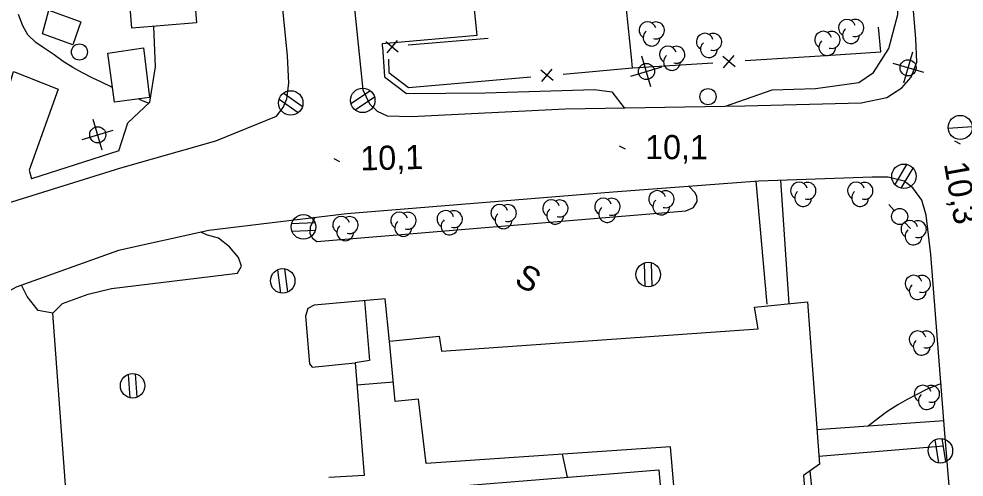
# Model space of a CAD drawing. Extents: x 219136 to 222520, y 5421589 to 5424530.
# Drawn here: x 221042.7 to 221160.1, y 5423443.6 to 5423500.4 of the extents above; entities that cross this region are included whole.
import ezdxf

# ---------------------------------------------------------------- set-up
doc = ezdxf.new("R2010")
doc.units = 0
for name, color, linetype in [('Level 1', 7, 'Continuous'), ('Level 19', 7, 'Continuous'), ('Level 21', 7, 'Continuous'), ('Level 22', 7, 'Continuous'), ('Level 3', 7, 'Continuous'), ('Level 31', 7, 'Continuous'), ('Level 36', 7, 'Continuous'), ('Level 37', 7, 'Continuous'), ('Level 44', 7, 'Continuous'), ('Level 52', 7, 'Continuous')]:
    doc.layers.add(name, color=color, linetype=linetype)

msp = doc.modelspace()

# ---------------------------------------------------------------- linework, layer by layer
at = {"layer": 'Level 1'}
for points in [[(221054.33, 5423491.93), (221054.28, 5423491.96), (221052.98, 5423492.57), (221051.82, 5423493.13), (221050.6, 5423493.75), (221049.41, 5423494.38), (221048.21, 5423495.16), (221047.12, 5423495.97), (221045.87, 5423496.81), (221044.82, 5423497.51), (221043.83, 5423498.43), (221043.2, 5423499.55), (221042.66, 5423500.99)], [(221058.81, 5423489.96), (221058.15, 5423490.24), (221057.51, 5423490.49)], [(221157.2, 5423455.15), (221156.82, 5423455.04), (221155.46, 5423454.51), (221154.12, 5423453.8), (221153.01, 5423453.2), (221151.83, 5423452.55), (221150.48, 5423451.66), (221149.45, 5423450.88), (221148.17, 5423449.91)]]:
    msp.add_lwpolyline(points, dxfattribs=at)
at = {"layer": 'Level 19'}
for points in [[(221087.88, 5423496.96), (221087.85, 5423497.37), (221099.62, 5423498.42), (221099.11, 5423503.2)], [(221055.14, 5423484.05), (221056.25, 5423487.53), (221058.97, 5423490.11), (221059.69, 5423494.46), (221059.49, 5423499.49)], [(221036.92, 5423480.31), (221037.98, 5423481.25), (221038.93, 5423483.64), (221042.05, 5423493.9), (221047.61, 5423491.69), (221043.99, 5423481.65), (221044.3, 5423480.59)]]:
    msp.add_lwpolyline(points, dxfattribs=at)
at = {"layer": 'Level 21'}
for points in [[(221041.2, 5423477.51), (221055.38, 5423481.94), (221067.19, 5423485.29), (221074.71, 5423488.35), (221075.52, 5423489.44), (221075.97, 5423490.49), (221076.22, 5423492.45), (221076.06, 5423495.83), (221073.75, 5423519.18), (221072.38, 5423525.17), (221071.35, 5423528.19), (221070.11, 5423531), (221067.32, 5423535.7), (221064.52, 5423539), (221060.51, 5423542.52), (221056.04, 5423545.46), (221043.09, 5423552.36)], [(221083.94, 5423506.16), (221085.42, 5423491.61), (221086.26, 5423489.88), (221087.19, 5423489), (221088.43, 5423488.39), (221091.47, 5423488.3), (221110.56, 5423489.27), (221132.84, 5423489.64), (221147.3, 5423490), (221150.47, 5423490.67), (221152.32, 5423491.89), (221153.5, 5423493.21), (221154.21, 5423495.04), (221154.06, 5423497.96), (221152.18, 5423520.85)], [(221130.46, 5423489.6), (221136.22, 5423491.63), (221141.63, 5423491.79), (221147, 5423492.54), (221148.82, 5423493.78), (221150.7, 5423496.75), (221151.84, 5423500.96), (221152.09, 5423506.9), (221151.3, 5423513.68)], [(221087.88, 5423496.96), (221088.1, 5423493.25), (221090.86, 5423491.18), (221100.62, 5423491.24), (221114.17, 5423491.68), (221116.35, 5423491.38), (221117.85, 5423489.39)], [(221055.14, 5423484.05), (221044.3, 5423480.59)], [(221158.68, 5423436.99), (221157.64, 5423449.54), (221155.95, 5423471.2), (221155.36, 5423476.06), (221154.82, 5423477.93), (221153.7, 5423479.48), (221152.63, 5423480.28), (221150.64, 5423480.78), (221148.64, 5423480.81), (221134.6, 5423480.31), (221116.49, 5423478.92), (221083.43, 5423476.23), (221077.6, 5423475.52), (221066.29, 5423474.17), (221055.07, 5423471.69), (221042.38, 5423467.14), (221032.67, 5423461.66), (221024.35, 5423455.47), (221016.21, 5423447.95), (221007.48, 5423436.97)]]:
    msp.add_lwpolyline(points, dxfattribs=at)
at = {"layer": 'Level 22'}
for points in [[(221137.26, 5423480.4), (221138.31, 5423465.08)], [(221085.63, 5423465.48), (221086.23, 5423458.03), (221084.48, 5423457.75)], [(221084.69, 5423455.02), (221089.21, 5423455.42)], [(221157.56, 5423450.58), (221141.8, 5423449.46)], [(221110.84, 5423443.58), (221110.22, 5423446.42)]]:
    msp.add_lwpolyline(points, dxfattribs=at)
at = {"layer": 'Level 3'}
for p, q in [((221117.26, 5423484.69), (221117.97, 5423484.31)), ((221158.86, 5423485.29), (221159.57, 5423484.91)), ((221081.81, 5423483.11), (221082.51, 5423482.73))]:
    msp.add_line(p, q, dxfattribs=at)
at = {"layer": 'Level 31'}
for points in [[(221063.9, 5423510.82), (221064.79, 5423499.93), (221056.76, 5423499.27), (221055.86, 5423510.16)], [(221046.44, 5423501.5), (221050.43, 5423500.06), (221049.44, 5423497.19), (221045.66, 5423498.59)], [(221058.2, 5423496.83), (221058.95, 5423490.68), (221054.58, 5423490.11), (221053.77, 5423496.17)], [(221127.15, 5423406.28), (221123.63, 5423447.33), (221093.29, 5423445.27), (221092.34, 5423453.24), (221089.44, 5423452.95), (221088.75, 5423460.44), (221094.88, 5423461.08), (221095.19, 5423459.2), (221134.48, 5423461.99), (221134.04, 5423464.66), (221140.61, 5423465.31), (221142.12, 5423445.17), (221140.13, 5423443.77), (221143, 5423407.44)]]:
    msp.add_lwpolyline(points, close=True, dxfattribs=at)
at = {"layer": 'Level 36'}
for p, q in [((221121.19, 5423491.98), (221120.06, 5423495.81)), ((221153.66, 5423496.28), (221152.56, 5423492.45)), ((221118.71, 5423493.33), (221122.54, 5423494.46)), ((221151.2, 5423494.92), (221155.03, 5423493.82)), ((221075.03, 5423490.46), (221077.4, 5423488.8)), ((221077.91, 5423489.56), (221075.54, 5423491.22)), ((221086.36, 5423491.5), (221083.95, 5423489.89)), ((221084.48, 5423489.14), (221086.89, 5423490.75)), ((221053.07, 5423484.13), (221051.94, 5423487.96)), ((221158.07, 5423486.85), (221161.07, 5423487.07)), ((221050.59, 5423485.48), (221054.42, 5423486.61)), ((221152.93, 5423482.37), (221151.45, 5423479.88)), ((221152.25, 5423479.43), (221153.73, 5423481.92)), ((221150.71, 5423477.4), (221151.38, 5423476.66)), ((221153.4, 5423474.44), (221152.72, 5423475.17)), ((221079.48, 5423475.13), (221076.58, 5423475.02)), ((221076.64, 5423474.11), (221079.54, 5423474.22)), ((221076.13, 5423466.56), (221075.74, 5423469.43)), ((221120.34, 5423470.12), (221120.44, 5423467.22)), ((221121.36, 5423467.28), (221121.26, 5423470.18)), ((221074.83, 5423469.28), (221075.22, 5423466.41)), ((221057.39, 5423453.49), (221057.2, 5423456.39)), ((221056.29, 5423456.31), (221056.48, 5423453.41)), ((221156.45, 5423448.21), (221156.89, 5423445.35)), ((221157.79, 5423445.51), (221157.35, 5423448.37))]:
    msp.add_line(p, q, dxfattribs=at)
for centre, radius in [((221050.24, 5423496.32), 1), ((221153.11, 5423494.36), 1), ((221120.63, 5423493.9), 1), ((221085.41, 5423490.32), 1.52), ((221128.27, 5423490.78), 1), ((221076.47, 5423490), 1.52), ((221159.58, 5423486.96), 1.5), ((221052.51, 5423486.05), 1), ((221152.6, 5423480.9), 1.52), ((221152.06, 5423475.91), 1), ((221078.05, 5423474.62), 1.52), ((221075.48, 5423467.93), 1.52), ((221120.85, 5423468.71), 1.52), ((221056.84, 5423454.91), 1.52), ((221157.12, 5423446.85), 1.52)]:
    msp.add_circle(centre, radius, dxfattribs=at)
at = {"layer": 'Level 37'}
for p, q in [((221088.28, 5423497.64), (221089.81, 5423496.35)), ((221089.69, 5423497.76), (221088.4, 5423496.23)), ((221131.63, 5423494.46), (221130.12, 5423495.78)), ((221130.21, 5423494.36), (221131.54, 5423495.87)), ((221109.05, 5423492.78), (221107.52, 5423494.06)), ((221107.64, 5423492.65), (221108.93, 5423494.19))]:
    msp.add_line(p, q, dxfattribs=at)
for points in [[(221118.77, 5423495.68), (221117.76, 5423505.63)], [(221142.85, 5423495.89), (221149.74, 5423496.34), (221149.44, 5423499.42)], [(221101, 5423498.01), (221091.04, 5423497.16)], [(221088.59, 5423495.44), (221088.63, 5423493.76), (221091.09, 5423491.93), (221096.33, 5423492.38)], [(221110.28, 5423493.59), (221118.9, 5423494.34), (221118.77, 5423495.68)], [(221132.87, 5423495.25), (221142.85, 5423495.89)], [(221118.9, 5423494.34), (221128.88, 5423494.99)], [(221096.33, 5423492.38), (221106.29, 5423493.25)]]:
    msp.add_lwpolyline(points, dxfattribs=at)
at = {"layer": 'Level 44'}
for centre, start, end in [((221120.77, 5423499.02), 15.9068, 238.5912), ((221121.82, 5423499), 253.0853, 118.7739), ((221145.52, 5423499.32), 15.9068, 238.5912), ((221146.57, 5423499.3), 253.0853, 118.7739), ((221121.28, 5423498.11), 131.2391, 358.6962), ((221127.88, 5423497.59), 15.9068, 238.5912), ((221142.58, 5423497.84), 15.9068, 238.5912), ((221143.63, 5423497.82), 253.0853, 118.7739), ((221146.03, 5423498.41), 131.2391, 358.6962), ((221128.39, 5423496.68), 131.2391, 358.6962), ((221128.93, 5423497.57), 253.0853, 118.7739), ((221143.09, 5423496.93), 131.2391, 358.6962), ((221123.3, 5423496), 15.9068, 238.5912), ((221124.35, 5423495.98), 253.0853, 118.7739), ((221123.81, 5423495.09), 131.2391, 358.6962), ((221139.58, 5423479.12), 15.9068, 238.5912), ((221140.63, 5423479.1), 253.0853, 118.7739), ((221146.65, 5423479.12), 15.9068, 238.5912), ((221147.7, 5423479.1), 253.0853, 118.7739), ((221121.97, 5423478.07), 15.9068, 238.5912), ((221123.02, 5423478.05), 253.0853, 118.7739), ((221140.09, 5423478.21), 131.2391, 358.6962), ((221147.16, 5423478.21), 131.2391, 358.6962), ((221108.8, 5423476.93), 15.9068, 238.5912), ((221109.85, 5423476.91), 253.0853, 118.7739), ((221115.26, 5423477.14), 15.9068, 238.5912), ((221116.31, 5423477.12), 253.0853, 118.7739), ((221122.48, 5423477.16), 131.2391, 358.6962), ((221089.94, 5423475.41), 15.9068, 238.5912), ((221090.99, 5423475.39), 253.0853, 118.7739), ((221095.68, 5423475.6), 15.9068, 238.5912), ((221096.73, 5423475.58), 253.0853, 118.7739), ((221102.38, 5423476.36), 15.9068, 238.5912), ((221103.43, 5423476.34), 253.0853, 118.7739), ((221109.31, 5423476.02), 131.2391, 358.6962), ((221115.77, 5423476.23), 131.2391, 358.6962), ((221082.74, 5423474.87), 15.9068, 238.5912), ((221083.79, 5423474.85), 253.0853, 118.7739), ((221090.45, 5423474.5), 131.2391, 358.6962), ((221096.19, 5423474.69), 131.2391, 358.6962), ((221102.89, 5423475.45), 131.2391, 358.6962), ((221153.28, 5423474.36), 15.9068, 238.5912), ((221154.33, 5423474.34), 253.0853, 118.7739), ((221083.25, 5423473.96), 131.2391, 358.6962), ((221153.79, 5423473.45), 131.2391, 358.6962), ((221153.8, 5423467.57), 15.9068, 238.5912), ((221154.85, 5423467.55), 253.0853, 118.7739), ((221154.31, 5423466.66), 131.2391, 358.6962), ((221154.3, 5423460.67), 15.9068, 238.5912), ((221155.35, 5423460.65), 253.0853, 118.7739), ((221154.81, 5423459.76), 131.2391, 358.6962), ((221154.93, 5423453.93), 15.9068, 238.5912), ((221155.98, 5423453.91), 253.0853, 118.7739), ((221155.44, 5423453.02), 131.2391, 358.6962)]:
    msp.add_arc(centre, 1.05, start, end, dxfattribs=at)
at = {"layer": 'Level 52'}
for points in [[(221134.2, 5423480.28), (221135.57, 5423465.03)], [(221079.41, 5423475.74), (221078.88, 5423474.6), (221078.86, 5423473.82), (221079.19, 5423473.23), (221079.7, 5423472.8), (221125.52, 5423476.63), (221126.47, 5423477.04), (221126.92, 5423477.78), (221126.89, 5423478.43), (221126.63, 5423478.9), (221125.93, 5423479.64)], [(221103.96, 5423380.72), (221058.51, 5423405.55), (221061.07, 5423409.64), (221057.94, 5423411.73), (221050.06, 5423421.82), (221046.92, 5423463.93), (221048.13, 5423465.12), (221051.33, 5423466.29), (221054.23, 5423466.96), (221069.86, 5423468.88), (221070.35, 5423469.73), (221069.98, 5423470.83), (221068.86, 5423472.16), (221067.51, 5423473.21), (221066.15, 5423473.59), (221065.32, 5423473.95)], [(221046.92, 5423463.93), (221045.13, 5423464.25), (221043.76, 5423466), (221043.06, 5423467.38)], [(221088.72, 5423460.39), (221088.21, 5423465.71), (221079.4, 5423464.93), (221078.6, 5423464.5), (221078.29, 5423463.55), (221078.81, 5423457.62), (221079.13, 5423457.22), (221084.48, 5423457.75), (221085.57, 5423443.78), (221081.22, 5423443.53)], [(221142.05, 5423446.18), (221157.49, 5423447.46)], [(221082.31, 5423441.27), (221122.15, 5423444.5), (221125.55, 5423405.29)], [(221144.71, 5423406.84), (221140.94, 5423444.35)]]:
    msp.add_lwpolyline(points, dxfattribs=at)

# ---------------------------------------------------------------- texts
at = {"layer": 'Level 3'}
for s, rotation, p in [('10,1', 359.8492, (221120.46, 5423483.03)), ('10,1', 1.4262, (221085.14, 5423481.62)), ('10,3', 280.0547, (221157.55, 5423482.45))]:
    msp.add_text(s, height=3, rotation=rotation, dxfattribs=at).set_placement(p)
at = {"layer": 'Level 52'}
msp.add_text('S', height=3, rotation=331.383, dxfattribs=at).set_placement((221104.09, 5423467.58))

doc.saveas('drawing.dxf')
